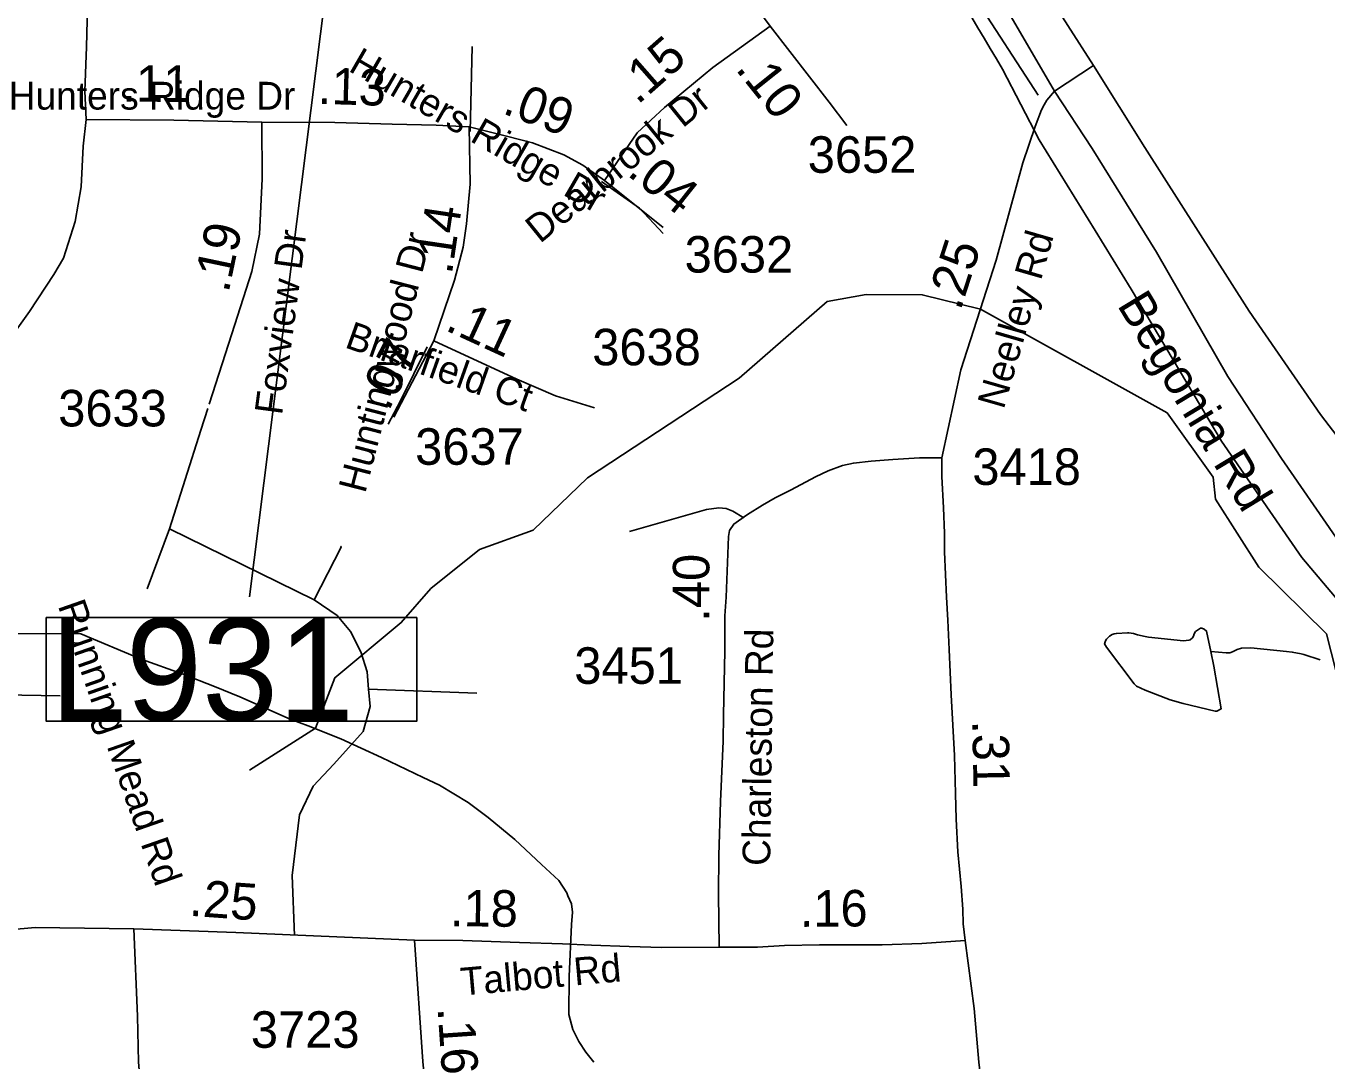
# Model space of a CAD drawing. Extents: x 1662474 to 1856135, y 779280 to 917889.
# Drawn here: x 1777776 to 1782229, y 810871 to 814414 of the extents above; entities that cross this region are included whole.
import ezdxf

# ---------------------------------------------------------------- set-up
doc = ezdxf.new("R2010")
doc.units = 0
for name, color, linetype in [('Exist Boundary Political City Limit New', 7, 'Continuous'), ('Exist Hydrographic Misc Water Feature', 7, 'Continuous'), ('Exist Hydrographic Pond Under 1500 Sq Ft', 7, 'Continuous'), ('Exist Road Non-System Type 51', 7, 'Continuous'), ('Exist Road Primary Interstate Structure Cantilever Sign Number Label', 7, 'Continuous'), ('Exist Road Primary US Divided Attributed', 7, 'Continuous'), ('Exist Road Primary US Label', 7, 'Continuous'), ('Exist Road Secondary Mileage Hundredths English Label', 7, 'Continuous'), ('Exist Road Secondary Mileage Tenths English Label', 7, 'Continuous'), ('Exist Road Secondary Type 51 Attributed', 7, 'Continuous'), ('Exist Road Secondary Type 51 Label', 7, 'Continuous'), ('Exist Road Secondary Type 51 Number Label', 7, 'Continuous'), ('Exist Utilities Electrical Transmission Line', 7, 'Continuous'), ('Map Preparation Boundary City Limit Buffer Line', 7, 'Continuous')]:
    doc.layers.add(name, color=color, linetype=linetype)

msp = doc.modelspace()

# ---------------------------------------------------------------- linework, layer by layer
at = {"layer": 'Exist Boundary Political City Limit New'}
msp.add_lwpolyline([(1782594.8, 812059.1), (1782143, 812594.7), (1781868, 812992.8), (1781558.6, 813513.6), (1781435.6, 813713.4), (1781244.4, 814024.7), (1781118.5, 814266.1), (1781097.6, 814301.4), (1781076.6, 814336.9), (1781055.6, 814372.1), (1781034.5, 814407.4), (1781013.4, 814442.6)], dxfattribs=at)
at = {"layer": 'Exist Hydrographic Misc Water Feature'}
for points in [[(1778540.4, 811867.1), (1778766.3, 812010.2), (1778833.4, 812182.9), (1779060.4, 812371.9), (1779161.5, 812488), (1779328.4, 812622.4), (1779512.3, 812687.6), (1779697.5, 812867.6), (1780216.5, 813208.2), (1780518.5, 813471.2), (1780651.4, 813494.7), (1780843.5, 813494.1), (1781043.4, 813444.1), (1781682.4, 813089.7), (1781839.4, 812869.9), (1781847.4, 812794.3), (1781995.5, 812561.5), (1782227.4, 812333.6), (1782259.4, 812208.2)], [(1781832.1, 812272.6), (1781858.1, 812270.4), (1781884.1, 812268.2), (1781890.1, 812268.2), (1781896.2, 812268.2), (1781906.1, 812272.1), (1781922.1, 812280), (1781936.2, 812283.8), (1781968.2, 812285.7), (1782090.2, 812272.8), (1782110.1, 812270.7), (1782140.3, 812264.5), (1782150.1, 812262.4), (1782206.1, 812244)]]:
    msp.add_lwpolyline(points, dxfattribs=at)
at = {"layer": 'Exist Hydrographic Pond Under 1500 Sq Ft'}
msp.add_lwpolyline([(1781832.1, 812272.6), (1781816.7, 812342.7), (1781808.7, 812348.8), (1781800.7, 812352.8), (1781796.6, 812352.8), (1781778.5, 812341), (1781774.4, 812333), (1781772.6, 812325.1), (1781768.5, 812319.1), (1781760.5, 812313.1), (1781756.4, 812311.2), (1781738.4, 812309.2), (1781618.4, 812322.1), (1781606.5, 812324.2), (1781580.5, 812330.3), (1781566.5, 812334.4), (1781550.5, 812336.5), (1781546.6, 812336.6), (1781508.5, 812334.8), (1781500.5, 812332.9), (1781494.3, 812331), (1781484.5, 812325.1), (1781480.4, 812321.1), (1781474.5, 812315.1), (1781470.4, 812309.1), (1781468.1, 812299.1), (1781474.3, 812287.1), (1781569.4, 812162.4), (1781577.4, 812154.3), (1781607.1, 812140.1), (1781692.8, 812107.5), (1781736.9, 812095.2), (1781846.6, 812068.5), (1781852.6, 812068.4), (1781866.7, 812076.3), (1781841.7, 812222.5), (1781832.1, 812272.6)], dxfattribs=at)
at = {"layer": 'Exist Road Non-System Type 51'}
for p, q in [((1779303.4, 814343.8), (1779296.6, 814053.2)), ((1778267.2, 812692.9), (1778190.6, 812487.4)), ((1778267.2, 812692.9), (1778762, 812449.6)), ((1778948.6, 812144.1), (1779319.1, 812130.7)), ((1777696.1, 812124.9), (1777892.4, 812120.8))]:
    msp.add_line(p, q, dxfattribs=at)
for points in [[(1779745.9, 813881.1), (1779875.9, 813790.5), (1779956.6, 813703.1)], [(1779148.9, 813315.7), (1779058, 813131.2), (1779015.2, 813050.6)], [(1778398.3, 813105.1), (1778373.8, 813030.9), (1778267.2, 812692.9)], [(1780232.6, 812729.9), (1780195, 812753), (1780172.1, 812762.7), (1780147.5, 812764.9), (1780105.2, 812758.5), (1779842, 812683.2)], [(1778854.6, 812632.5), (1778853.6, 812632.5), (1778855.1, 812629.7), (1778762, 812449.6)], [(1778762, 812449.6), (1778840.4, 812395.5), (1778886.4, 812341.4), (1778921.6, 812271.1), (1778943.1, 812203.7), (1778948.6, 812144.1)], [(1778948.6, 812144.1), (1778953.9, 812084.5), (1778929.6, 811998.4), (1778829.4, 811887.4), (1778759.1, 811811.5), (1778712.4, 811713.9), (1778686.6, 811505.5), (1778694.5, 811300.5)]]:
    msp.add_lwpolyline(points, dxfattribs=at)
at = {"layer": 'Exist Road Primary Interstate Structure Cantilever Sign Number Label'}
msp.add_line((1779170.9, 817466.6), (1778541.2, 812459.6), dxfattribs=at)
msp.add_lwpolyline([(1777845.3, 812388.9), (1779113.2, 812388.9), (1779113.2, 812033.9), (1777845.3, 812033.9)], close=True, dxfattribs=at)
at = {"layer": 'Exist Road Primary US Divided Attributed'}
for points in [[(1780393.9, 815708.2), (1780543.7, 815458), (1780821, 815016.8), (1781076.1, 814570.2), (1781296.7, 814190.8)], [(1781429.6, 814278.2), (1781254.3, 814553.6), (1780909.9, 815098.1), (1780528.9, 815708.2)], [(1787365.1, 809161.2), (1786673.4, 809608.3), (1785211.7, 810550.9), (1784710.2, 810877.2), (1784240.5, 811180.8), (1784079.6, 811289.5), (1783908.9, 811405.8), (1783746.6, 811525.1), (1783589.5, 811641.5), (1783430.9, 811774.4), (1783201.3, 811978.3), (1782943.1, 812224.3), (1782671, 812512.8), (1782347.9, 812899.2), (1782206.6, 813083.8), (1781962.7, 813438.2), (1781605.6, 813997.5), (1781429.6, 814278.2)], [(1781296.7, 814190.8), (1781424.9, 813994.6), (1781645.7, 813640), (1781889.5, 813213.8), (1782073.1, 812933.4), (1782259.5, 812664), (1782567.4, 812299.4), (1782785, 812067.5), (1782934, 811923.7), (1783202.8, 811700.4), (1783402.2, 811541.8), (1783641.6, 811368.1), (1784223.9, 810998), (1785523.3, 810181.6), (1786326.4, 809673.3), (1786803.7, 809369.7), (1787299.1, 809057.1)]]:
    msp.add_lwpolyline(points, dxfattribs=at)
at = {"layer": 'Exist Road Secondary Mileage Tenths English Label'}
msp.add_lwpolyline([(1781240.4, 814177.6), (1781022.8, 814513.3), (1780861.2, 814500.9)], dxfattribs=at)
at = {"layer": 'Exist Road Secondary Type 51 Attributed'}
for p, q in [((1780323.4, 814413.3), (1780097.5, 814719.6)), ((1781429.6, 814278.2), (1781296.7, 814190.8)), ((1779755.6, 813884.8), (1779956.6, 813724.5)), ((1779171.4, 813336.3), (1779035, 813075.4))]:
    msp.add_line(p, q, dxfattribs=at)
for points in [[(1777982.1, 814093.6), (1777977.7, 814190.9), (1777983.4, 814343.1), (1777988.7, 814571.1), (1777996.2, 814779.1), (1778013.3, 815037.4), (1778017.9, 815342.7), (1778029.6, 815647.7), (1778052.4, 815956.6), (1778072.2, 816356.1), (1778085.5, 816521.3), (1778186.6, 817796.9)], [(1779755.6, 813884.8), (1779867.5, 814048.7), (1779961.5, 814134.4), (1780127.2, 814272.4), (1780323.4, 814413.3)], [(1780585.9, 814073.6), (1780525.1, 814153.7), (1780323.4, 814413.3)], [(1781296.7, 814190.8), (1781269.8, 814160.4), (1781260.8, 814143.5), (1781251.8, 814126.6), (1781230.4, 814069.6), (1781187.9, 813945.4), (1781096.4, 813612.2), (1780975.4, 813236.5), (1780910.5, 812936)], [(1777567.6, 813047.4), (1777686.5, 813295.7), (1777787.6, 813437.1), (1777871, 813563.4), (1777903.8, 813618.9), (1777944.3, 813745.2), (1777964.5, 813863.9), (1777972, 814002.8), (1777982.1, 814093.6)], [(1777982.1, 814093.6), (1778281.7, 814091.4), (1778583.5, 814084.7)], [(1778583.5, 814084.7), (1778584.2, 813890.6), (1778575.3, 813700.9), (1778548.6, 813573.4), (1778480.4, 813360), (1778403.3, 813119.9)], [(1778583.5, 814084.7), (1778833.3, 814083.3), (1779029.1, 814077.4), (1779180.3, 814074.4), (1779292.9, 814068.5)], [(1779292.9, 814068.5), (1779296, 813872.8), (1779284.1, 813736.5), (1779272.3, 813656.4), (1779242.6, 813543.8), (1779171.4, 813336.3)], [(1779292.9, 814068.5), (1779425.3, 814035.5), (1779509, 814014), (1779616.7, 813973.3), (1779681.4, 813937.4), (1779755.6, 813884.8)], [(1779171.4, 813336.3), (1779456.4, 813205.4), (1779588, 813148), (1779722, 813107.3)], [(1780148.4, 811260.4), (1780145.8, 811442.3), (1780147, 811574.3), (1780153, 811759.5), (1780161.9, 811966), (1780163.1, 812055), (1780167.6, 812274.8), (1780168, 812394.9), (1780172.6, 812458.7), (1780180.6, 812666.2), (1780184.3, 812687.3), (1780198.7, 812708.9), (1780215.1, 812720.5), (1780245.5, 812741.2), (1780296.6, 812774.2), (1780340.1, 812799.1), (1780394.9, 812826.2), (1780478.2, 812870.5), (1780521.9, 812890.7), (1780571, 812910), (1780607.8, 812917.8), (1780668.7, 812923.8), (1780743.2, 812929.8), (1780834.5, 812936), (1780910.5, 812936)], [(1780910.5, 812936), (1780910.5, 812871.7), (1780916.6, 812764), (1780919.6, 812677.6), (1780919.6, 812613.9), (1780927.2, 812459.2), (1780931.8, 812380.4), (1780936.3, 812279.4), (1780942.4, 812124.7), (1780954.5, 811917), (1780957.1, 811786.5), (1780959.5, 811698.4), (1780965.7, 811587.2), (1780976.4, 811468), (1780982.3, 811391.2), (1780984.3, 811340.1), (1780990.2, 811283)], [(1778145.4, 811323.4), (1777807.1, 811327.8), (1777195.5, 811273.2)], [(1778106.4, 809292.4), (1778160.9, 809966.1), (1778193.8, 810323.9), (1778205.7, 810410.3), (1778202.7, 810511.7), (1778184.8, 810642.9), (1778169.9, 810759.1), (1778160.9, 810866.5), (1778158, 811024.5), (1778145.4, 811323.4)], [(1779105.7, 811284.6), (1778493.8, 811310.6), (1778145.4, 811323.4)], [(1779105.7, 811284.6), (1779134.4, 810868.9), (1779143, 810772.6), (1779142, 810721.2), (1779137.9, 810678.8), (1779123.8, 810630.4), (1779103.6, 810581), (1779074.3, 810523.6), (1779028.4, 810460.7)], [(1780148.4, 811260.4), (1779952.3, 811259.8), (1779840.5, 811262.7), (1779711.9, 811267.2), (1779612.7, 811272.6), (1779464.7, 811276.2), (1779271.5, 811283.4), (1779105.7, 811284.6)], [(1780990.2, 811283), (1780841.9, 811273.2), (1780706.9, 811268.4), (1780624.5, 811269.1), (1780491.8, 811268.1), (1780372, 811265.9), (1780279.9, 811260.5), (1780233.3, 811261.2), (1780148.4, 811260.4)], [(1780990.2, 811283), (1781021.7, 811050.9), (1781037.6, 810867.4), (1781045.7, 810800.1), (1781057.1, 810667.4), (1781062.2, 810557.4), (1781060.8, 810481.7), (1781064.6, 810405.9), (1781061.4, 810349), (1781051.2, 810149.5), (1781030.5, 810073.4), (1781007.7, 809997.5), (1780973.7, 809845.8), (1780951.2, 809717.1), (1780908.7, 809461.3), (1780905.3, 809380.3), (1780885.2, 809189.1)]]:
    msp.add_lwpolyline(points, dxfattribs=at)
at = {"layer": 'Exist Utilities Electrical Transmission Line'}
msp.add_lwpolyline([(1777533.2, 812334.7), (1777963.1, 812332.8), (1778169.5, 812246.2), (1778310.2, 812196.4), (1778421.6, 812152.8), (1778507.2, 812117.9), (1778680.3, 812041.5), (1778742.1, 812018.6), (1778853.5, 811973.3), (1778992.6, 811909.5), (1779135.7, 811841.6), (1779191.6, 811814.8), (1779288.8, 811755.4), (1779358, 811704.4), (1779449.1, 811629.4), (1779540.2, 811544.2), (1779599.5, 811489.1), (1779626.9, 811446.9), (1779630.9, 811436.9), (1779642.5, 811408.5), (1779646.2, 811380.8), (1779643.4, 811338.6), (1779635.1, 811160.5), (1779633.5, 811030.6), (1779647.5, 810979.4), (1779668.3, 810937.9), (1779691.9, 810901.7), (1779719.4, 810867.3)], dxfattribs=at)
at = {"layer": 'Map Preparation Boundary City Limit Buffer Line'}
msp.add_lwpolyline([(1782594.8, 812059.1), (1782143, 812594.7), (1781868, 812992.8), (1781558.6, 813513.6), (1781435.6, 813713.4), (1781244.4, 814024.7), (1781118.5, 814266.1), (1781097.6, 814301.4), (1781076.6, 814336.9), (1781055.6, 814372.1), (1781034.5, 814407.4), (1781013.4, 814442.6)], dxfattribs=at)

# ---------------------------------------------------------------- texts
at = {"layer": 'Exist Road Primary Interstate Structure Cantilever Sign Number Label'}
msp.add_text('L931', height=350, dxfattribs=at).set_placement((1777857.8, 812036))
at = {"layer": 'Exist Road Primary US Label'}
msp.add_text('Begonia Rd', height=120, rotation=301.236, dxfattribs=at).set_placement((1781508.9, 813458.7))
at = {"layer": 'Exist Road Secondary Mileage Hundredths English Label'}
for s, rotation, p in [('.11', 359.579, (1778105.4, 814155.2)), ('.13', 358.2652, (1778773.8, 814147.6)), ('.19', 78.1727, (1778468.9, 813497.7)), ('.25', 72.1568, (1780974.1, 813436.5)), ('.31', 271.1285, (1781014.7, 812036.7)), ('.16', 0.4263, (1780424.8, 811330.1)), ('.16', 273.9403, (1779184.4, 811052.5))]:
    msp.add_text(s, height=125, rotation=rotation, dxfattribs=at).set_placement(p)
at = {"layer": 'Exist Road Secondary Mileage Tenths English Label'}
for s, rotation, p in [('.15', 41.3478, (1779869.4, 814142.1)), ('.10', 308.5713, (1780201.7, 814266.3)), ('.09', 339.3139, (1779402.8, 814116.1)), ('.04', 321.4373, (1779829.9, 813905.3)), ('.14', 81.5694, (1779233.3, 813561)), ('.11', 335.3335, (1779206.7, 813374.2)), ('.07', 62.3912, (1779016.3, 813092.7)), ('.40', 89.809, (1780114.4, 812374.5)), ('.25', 355.8826, (1778332.7, 811368.4)), ('.18', 359.4834, (1779226.7, 811332.4))]:
    msp.add_text(s, height=125, rotation=rotation, dxfattribs=at).set_placement(p)
at = {"layer": 'Exist Road Secondary Type 51 Label'}
for s, rotation, p in [('Hunters Ridge Dr', 329.9871, (1778876, 814261.9)), ('Dearbrook Dr', 38.9889, (1779534.9, 813667.3)), ('Foxview Dr', 82.3676, (1778652.1, 813079.7)), ('Huntingwood Dr', 75.4969, (1778936.7, 812811.3)), ('Neelley Rd', 73.9173, (1781122.4, 813098.9)), ('Briarfield Ct', 340.4482, (1778863.3, 813314.9)), ('Running Mead Rd', 289.2195, (1777883.9, 812430)), ('Charleston Rd', 89.2273, (1780323.1, 811538.4)), ('Talbot Rd', 5.0995, (1779267.8, 811094.9))]:
    msp.add_text(s, height=95, rotation=rotation, dxfattribs=at).set_placement(p)
msp.add_text('Hunters Ridge Dr', height=95, dxfattribs=at).set_placement((1777716.6, 814127.8))
at = {"layer": 'Exist Road Secondary Type 51 Number Label'}
for s, p in [('3652', (1780451.6, 813911.4)), ('3632', (1780030.2, 813569.8)), ('3638', (1779714.1, 813252.4)), ('3633', (1777886.1, 813043.2)), ('3637', (1779107.9, 812911.9)), ('3418', (1781015.1, 812842.9)), ('3451', (1779652.6, 812162.1)), ('3723', (1778545.6, 810916.2))]:
    msp.add_text(s, height=125, dxfattribs=at).set_placement(p)

doc.saveas('drawing.dxf')
